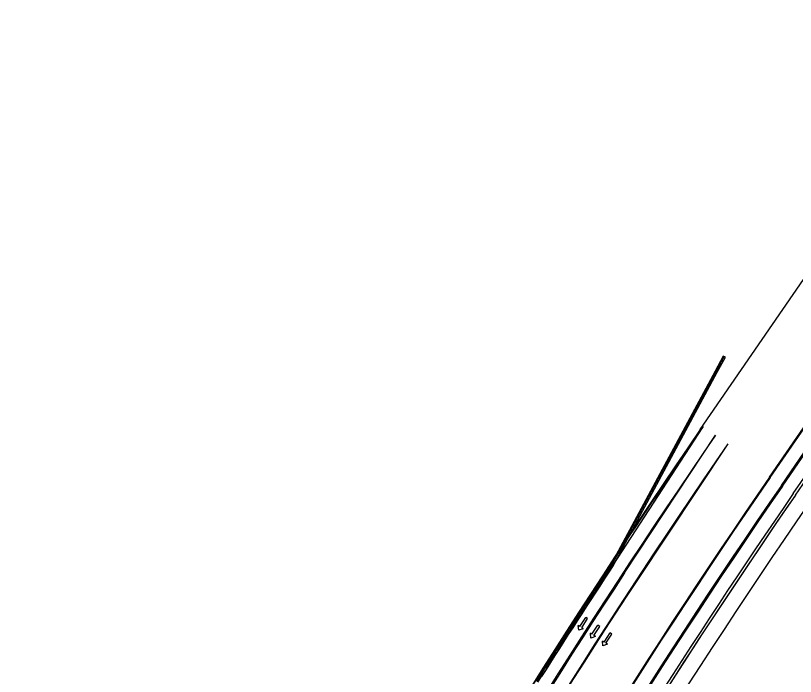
# Model space of a CAD drawing. Extents: x 659657 to 668193, y 633084 to 648639.
# Drawn here: x 662862 to 663456, y 644964 to 645467 of the extents above; entities that cross this region are included whole.
import ezdxf

# ---------------------------------------------------------------- set-up
doc = ezdxf.new("R2010")
doc.units = 0
for name, color, linetype in [('R_Border Prem', 7, 'Continuous'), ('R_MOT_Stage 1B', 7, 'Continuous'), ('R_MOT_Stage 1B_Striping', 7, 'Continuous'), ('R_MOT_Stage 1C_Striping_PPM', 7, 'Continuous'), ('R_MOT_Stage 2_Striping_PPM', 7, 'Continuous'), ('R_MOT_Stage 3', 7, 'Continuous'), ('R_MOT_Stage 3_Striping', 7, 'Continuous'), ('R_MOT_Stage 3_Striping_PPM', 7, 'Continuous'), ('R_MOT_Stage 4_Striping_PPM', 7, 'Continuous'), ('R_MOT_Stage 5_Striping_PPM', 7, 'Continuous'), ('T_SIGNAL CONTROL CABINET', 7, 'Continuous')]:
    doc.layers.add(name, color=color, linetype=linetype)

msp = doc.modelspace()

# ---------------------------------------------------------------- linework, layer by layer
at = {"layer": 'R_Border Prem'}
msp.add_line((663383.87, 645151.83), (665781.85, 648639.46), dxfattribs=at)
msp.add_arc((668141.39, 641880.71), 5773.58, 145.488859, 156.123426, dxfattribs=at)
at = {"layer": 'R_MOT_Stage 1B'}
for p, q in [((663454.73, 645103.1), (663642.5, 645376.19)), ((663456.38, 645101.97), (663644.15, 645375.06))]:
    msp.add_line(p, q, dxfattribs=at)
for radius in [5687.58, 5685.58]:
    msp.add_arc((668141.39, 641880.71), radius, 145.48886, 153.70801, dxfattribs=at)
at = {"layer": 'R_MOT_Stage 1B_Striping'}
for p, q in [((663436.6, 645115.56), (663764.13, 645591.92)), ((663445.67, 645109.33), (663773.19, 645585.68)), ((663454.73, 645103.1), (663642.5, 645376.19))]:
    msp.add_line(p, q, dxfattribs=at)
for radius, end in [(5709.58, 156.12343), (5698.58, 156.12343), (5687.58, 153.70801)]:
    msp.add_arc((668141.39, 641880.71), radius, 145.48886, end, dxfattribs=at)
at = {"layer": 'R_MOT_Stage 1C_Striping_PPM'}
for p, q in [((663437.01, 645115.28), (663966.01, 645884.65)), ((663446.49, 645108.77), (663975.48, 645878.14))]:
    msp.add_line(p, q, dxfattribs=at)
for radius in [5709.08, 5697.58, 5685.58, 5673.58]:
    msp.add_arc((668141.39, 641880.71), radius, 145.48886, 156.12343, dxfattribs=at)
at = {"layer": 'R_MOT_Stage 2_Striping_PPM'}
for p, q in [((663966.01, 645884.65), (663437.01, 645115.28)), ((663446.49, 645108.77), (663975.48, 645878.14))]:
    msp.add_line(p, q, dxfattribs=at)
for radius in [5709.08, 5697.58, 5685.58, 5673.58]:
    msp.add_arc((668141.39, 641880.71), radius, 145.48886, 156.12343, dxfattribs=at)
at = {"layer": 'R_MOT_Stage 3'}
msp.add_line((663317.55, 645048.39), (663315.89, 645049.51), dxfattribs=at)
for points in [[(663403.03, 645206.91), (663401.27, 645207.86), (663395.1, 645196.42), (663396.86, 645195.47)], [(663317.6, 645048.47), (663396.86, 645195.47), (663395.1, 645196.42), (663315.84, 645049.42)]]:
    msp.add_lwpolyline(points, close=True, dxfattribs=at)
for points in [[(663315.89, 645049.5), (663311.93, 645043.59), (663311.08, 645042.32), (663310.19, 645040.94), (663307.75, 645037.18), (663307.67, 645037.05), (663302.89, 645029.68), (663302.47, 645029.03), (663301.35, 645027.3), (663299.79, 645024.89), (663299.34, 645024.2), (663295.6, 645018.41), (663295.06, 645017.57), (663291.83, 645012.6), (663291.63, 645012.28), (663291.02, 645011.35), (663288.4, 645007.29), (663288.31, 645007.15), (663287.64, 645006.12), (663283.88, 645000.31), (663282.7, 644998.5), (663281.9, 644997.26), (663280.77, 644995.52), (663280.22, 644994.67), (663275.92, 644988.02), (663274.38, 644985.65), (663273.24, 644983.89), (663272.8, 644983.21), (663272.17, 644982.24), (663266.18, 644972.73), (663265.83, 644972.18), (663264.13, 644969.48), (663263.49, 644968.47), (663263.32, 644968.19), (663261.22, 644964.87), (663258.44, 644960.45)], [(663260.14, 644959.39), (663262.92, 644963.8), (663265.01, 644967.12), (663265.19, 644967.4), (663265.82, 644968.41), (663267.52, 644971.11), (663267.87, 644971.66), (663273.86, 644981.17), (663274.48, 644982.13), (663274.92, 644982.8), (663276.06, 644984.56), (663277.6, 644986.93), (663281.9, 644993.58), (663282.45, 644994.43), (663283.58, 644996.17), (663284.38, 644997.41), (663285.55, 644999.22), (663289.32, 645005.03), (663289.99, 645006.06), (663290.08, 645006.2), (663292.7, 645010.26), (663293.31, 645011.19), (663293.51, 645011.51), (663296.74, 645016.49), (663297.28, 645017.33), (663301.02, 645023.11), (663301.47, 645023.8), (663303.03, 645026.21), (663304.15, 645027.94), (663304.57, 645028.59), (663309.35, 645035.96), (663309.43, 645036.09), (663311.87, 645039.85), (663312.75, 645041.22), (663313.6, 645042.48), (663317.55, 645048.39)]]:
    msp.add_lwpolyline(points, dxfattribs=at)
at = {"layer": 'R_MOT_Stage 3_Striping'}
for p, q in [((663317.57, 645048.43), (663386.19, 645153.97)), ((663326.21, 645042.72), (663395.5, 645147.57)), ((663404.98, 645141.05), (663335.41, 645036.69))]:
    msp.add_line(p, q, dxfattribs=at)
for centre, radius, start, end in [((668906.5, 641378.91), 6685.92, 146.712709, 147.575696), ((668141.39, 641880.71), 5760.58, 146.708011, 156.123426), ((668141.39, 641880.71), 5760.58, 146.708011, 156.123426), ((668141.39, 641880.71), 5749.58, 146.708011, 156.123426), ((668141.39, 641880.71), 5749.58, 146.708011, 156.123426)]:
    msp.add_arc(centre, radius, start, end, dxfattribs=at)
at = {"layer": 'R_MOT_Stage 3_Striping_PPM'}
for p, q in [((663966.01, 645884.65), (663437.01, 645115.28)), ((663446.49, 645108.77), (663975.48, 645878.14))]:
    msp.add_line(p, q, dxfattribs=at)
for radius in [5709.08, 5697.58, 5685.58, 5673.58]:
    msp.add_arc((668141.39, 641880.71), radius, 145.48886, 156.12343, dxfattribs=at)
at = {"layer": 'R_MOT_Stage 4_Striping_PPM'}
for p, q in [((663966.01, 645884.65), (663437.01, 645115.28)), ((663446.49, 645108.77), (663975.48, 645878.14))]:
    msp.add_line(p, q, dxfattribs=at)
for centre, radius, start, end in [((668141.39, 641880.71), 5773.04, 145.458183, 147.708011), ((668141.39, 641880.71), 5761.58, 145.458183, 156.123426), ((668141.39, 641880.71), 5750.08, 145.458121, 156.123426), ((668141.39, 641880.71), 5709.08, 145.48886, 156.12343), ((668141.39, 641880.71), 5697.58, 145.48886, 156.12343), ((668141.39, 641880.71), 5685.58, 145.48886, 156.12343), ((668141.39, 641880.71), 5673.58, 145.48886, 156.12343), ((668018.8, 641675.01), 5784.26, 145.336254, 148.336254)]:
    msp.add_arc(centre, radius, start, end, dxfattribs=at)
at = {"layer": 'R_MOT_Stage 5_Striping_PPM'}
for p, q in [((663966.01, 645884.65), (663437.01, 645115.28)), ((663446.49, 645108.77), (663975.48, 645878.14))]:
    msp.add_line(p, q, dxfattribs=at)
for centre, radius, start, end in [((668141.39, 641880.71), 5773.04, 145.458183, 147.708011), ((668141.39, 641880.71), 5761.58, 145.458183, 156.123426), ((668141.39, 641880.71), 5750.08, 145.458121, 156.123426), ((668141.39, 641880.71), 5709.08, 145.48886, 156.12343), ((668141.39, 641880.71), 5697.58, 145.48886, 156.12343), ((668141.39, 641880.71), 5685.58, 145.48886, 156.12343), ((668141.39, 641880.71), 5673.58, 145.48886, 156.12343), ((668018.8, 641675.01), 5784.26, 145.336254, 148.336254)]:
    msp.add_arc(centre, radius, start, end, dxfattribs=at)
at = {"layer": 'T_SIGNAL CONTROL CABINET'}
for p, q in [((663292.06, 645001.83), (663296.54, 645008.78)), ((663293.48, 645000.91), (663297.96, 645007.87)), ((663297.96, 645007.87), (663296.54, 645008.78)), ((663292.06, 645001.83), (663290.88, 645002.59)), ((663291.18, 644998.91), (663290.88, 645002.59)), ((663294.66, 645000.15), (663293.48, 645000.91)), ((663301.31, 644995.88), (663305.79, 645002.83)), ((663302.73, 644994.96), (663307.21, 645001.92)), ((663307.21, 645001.92), (663305.79, 645002.83)), ((663294.66, 645000.15), (663291.18, 644998.91)), ((663301.31, 644995.88), (663300.13, 644996.64)), ((663300.44, 644992.96), (663300.13, 644996.64)), ((663303.91, 644994.2), (663302.73, 644994.96)), ((663310.56, 644989.93), (663315.05, 644996.88)), ((663311.98, 644989.01), (663316.46, 644995.97)), ((663316.46, 644995.97), (663315.05, 644996.88)), ((663303.91, 644994.2), (663300.44, 644992.96)), ((663310.56, 644989.93), (663309.38, 644990.69)), ((663309.69, 644987.02), (663309.38, 644990.69)), ((663313.16, 644988.25), (663311.98, 644989.01)), ((663313.16, 644988.25), (663309.69, 644987.02))]:
    msp.add_line(p, q, dxfattribs=at)
for points in [[(663316.72, 645048.95), (663395.98, 645195.94), (663402.15, 645207.39)], [(663259.29, 644959.92), (663262.07, 644964.33), (663264.16, 644967.66), (663264.34, 644967.94), (663264.98, 644968.95), (663266.68, 644971.64), (663267.02, 644972.19), (663273.02, 644981.7), (663273.64, 644982.67), (663274.08, 644983.34), (663275.22, 644985.11), (663276.76, 644987.48), (663281.06, 644994.12), (663281.61, 644994.98), (663282.74, 644996.72), (663283.54, 644997.96), (663284.71, 644999.77), (663288.48, 645005.58), (663289.15, 645006.61), (663289.24, 645006.75), (663291.86, 645010.8), (663292.47, 645011.74), (663292.67, 645012.05), (663295.9, 645017.03), (663296.44, 645017.87), (663300.18, 645023.65), (663300.63, 645024.34), (663302.19, 645026.76), (663303.31, 645028.48), (663303.73, 645029.13), (663308.51, 645036.5), (663308.59, 645036.63), (663311.03, 645040.4), (663311.92, 645041.77), (663312.76, 645043.04), (663316.72, 645048.95)]]:
    msp.add_lwpolyline(points, dxfattribs=at)

doc.saveas('drawing.dxf')
